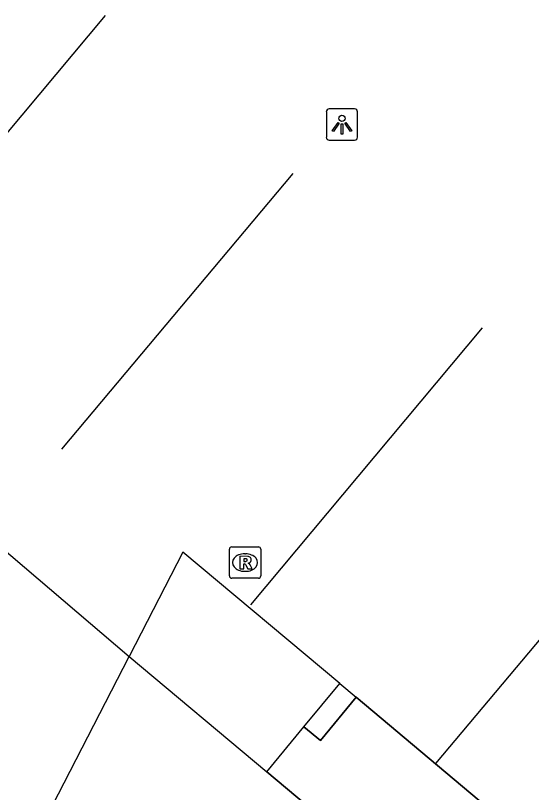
# Model space of a CAD drawing. Extents: x 161087 to 161922, y 382574 to 383873.
# Drawn here: x 161621.16 to 161637.64, y 383128.35 to 383153.16 of the extents above; entities that cross this region are included whole.
import ezdxf

# ---------------------------------------------------------------- set-up
doc = ezdxf.new("R2010")
doc.units = 0
for name, color, linetype in [('IMGEO_Lichtpunt', 7, 'Continuous'), ('IMGEO_Lijnafwatering', 7, 'Continuous'), ('IMGEO_Pand', 7, 'Continuous'), ('IMGEO_Pand_overbouw', 7, 'Continuous'), ('IMGEO_Rioolput', 7, 'Continuous'), ('IMGEO_Voetgangersgebied_open', 7, 'Continuous')]:
    doc.layers.add(name, color=color, linetype=linetype)

msp = doc.modelspace()

# ---------------------------------------------------------------- linework, layer by layer
at = {"layer": 'IMGEO_Lichtpunt'}
for p, q in [((161631.091, 383150.08), (161631.091, 383149.273)), ((161631.091, 383150.08), (161631.091, 383149.273)), ((161631.993, 383150.175), (161631.185, 383150.175)), ((161631.993, 383150.175), (161631.185, 383150.175)), ((161632.087, 383149.273), (161632.087, 383150.08)), ((161632.087, 383149.273), (161632.087, 383150.08)), ((161631.185, 383149.179), (161631.993, 383149.179)), ((161631.185, 383149.179), (161631.993, 383149.179))]:
    msp.add_line(p, q, dxfattribs=at)
for points in [[(161631.465, 383149.744), (161631.504, 383149.716), (161631.316, 383149.454), (161631.278, 383149.481), (161631.465, 383149.744)], [(161631.567, 383149.696), (161631.614, 383149.696), (161631.614, 383149.374), (161631.567, 383149.374), (161631.567, 383149.696)], [(161631.677, 383149.716), (161631.715, 383149.743), (161631.902, 383149.481), (161631.863, 383149.453), (161631.677, 383149.716)]]:
    msp.add_lwpolyline(points, dxfattribs=at)
msp.add_circle((161631.59, 383149.878), 0.0994, dxfattribs=at)
for centre, start, end in [((161631.185, 383150.08), 90, 180), ((161631.185, 383150.08), 90, 180), ((161631.993, 383150.08), 0, 90), ((161631.993, 383150.08), 0, 90), ((161631.185, 383149.273), 180, 270), ((161631.185, 383149.273), 180, 270), ((161631.993, 383149.273), 270, 0), ((161631.993, 383149.273), 270, 360)]:
    msp.add_arc(centre, 0.0946, start, end, dxfattribs=at)
at = {"layer": 'IMGEO_Lijnafwatering'}
for points in [[(161616.636, 383144.326), (161624.043, 383153.158)], [(161630.02, 383148.11), (161622.629, 383139.309)], [(161628.681, 383134.342), (161636.075, 383143.19)], [(161642.03, 383138.138), (161634.574, 383129.27)]]:
    msp.add_lwpolyline(points, dxfattribs=at)
at = {"layer": 'IMGEO_Pand'}
for points in [[(161621.222, 383125.735), (161624.796, 383132.689)], [(161624.796, 383132.689), (161629.187, 383129.006)], [(161630.375, 383130.442), (161631.517, 383131.822), (161632.043, 383131.386)], [(161630.375, 383130.442), (161630.902, 383130.006), (161632.043, 383131.386)], [(161713.365, 383058.502), (161669.31, 383095.372), (161668.531, 383094.456), (161666.445, 383096.125), (161667.248, 383097.082), (161629.187, 383129.006)]]:
    msp.add_lwpolyline(points, dxfattribs=at)
at = {"layer": 'IMGEO_Pand_overbouw'}
msp.add_lwpolyline([(161637.504, 383126.802), (161632.043, 383131.386), (161630.902, 383130.006), (161630.375, 383130.442), (161631.517, 383131.822), (161626.508, 383136.02), (161624.796, 383132.689), (161629.187, 383129.006), (161667.248, 383097.082)], dxfattribs=at)
at = {"layer": 'IMGEO_Rioolput'}
for p, q in [((161627.995, 383135.263), (161627.995, 383136.115)), ((161628.07, 383136.189), (161628.922, 383136.189)), ((161628.996, 383136.115), (161628.996, 383135.263)), ((161628.483, 383135.969), (161628.508, 383135.969)), ((161628.506, 383135.409), (161628.481, 383135.409)), ((161628.922, 383135.189), (161628.07, 383135.189))]:
    msp.add_line(p, q, dxfattribs=at)
for points in [[(161627.995, 383135.263), (161627.995, 383136.115)], [(161628.07, 383136.189), (161628.922, 383136.189)], [(161628.996, 383136.115), (161628.996, 383135.263)], [(161628.584, 383135.887), (161628.332, 383135.889), (161628.332, 383135.489)], [(161628.51, 383135.808), (161628.456, 383135.808), (161628.456, 383135.727)], [(161628.332, 383135.489), (161628.456, 383135.489), (161628.456, 383135.651), (161628.467, 383135.651)], [(161628.456, 383135.727), (161628.508, 383135.727)], [(161628.514, 383135.622), (161628.585, 383135.489), (161628.725, 383135.489), (161628.66, 383135.615)], [(161628.922, 383135.189), (161628.07, 383135.189)]]:
    msp.add_lwpolyline(points, dxfattribs=at)
for centre, radius, start, end in [((161628.072, 383136.113), 0.0765, 91.552, 178.448), ((161628.072, 383136.113), 0.0765, 91.552, 178.448), ((161628.92, 383136.113), 0.0765, 1.552, 88.448), ((161628.92, 383136.113), 0.0765, 1.552, 88.448), ((161628.516, 383135.712), 0.0964, 77.0061, 93.1865), ((161628.53, 383135.769), 0.0378, 276.6634, 79.6772), ((161628.583, 383135.777), 0.109, 350.3612, 89.416), ((161628.466, 383135.598), 0.0533, 26.0293, 88.6989), ((161628.492, 383135.916), 0.19, 274.7715, 282.9687), ((161628.581, 383135.777), 0.112, 277.5842, 350.9817), ((161628.565, 383135.562), 0.108, 29.5134, 73.7905), ((161628.072, 383135.265), 0.0765, 181.552, 268.448), ((161628.072, 383135.265), 0.0765, 181.552, 268.448), ((161628.92, 383135.265), 0.0765, 271.552, 358.448), ((161628.92, 383135.265), 0.0765, 271.552, 358.448)]:
    msp.add_arc(centre, radius, start, end, dxfattribs=at)
for centre, major_axis, ratio, start_param, end_param in [((161628.482, 383135.689), (-0.387, 0.002), 0.722429, 4.712389, 7.853982), ((161628.507, 383135.689), (-0.39, 0.002), 0.717154, 1.570796, 4.712389)]:
    msp.add_ellipse(centre, major_axis=major_axis, ratio=ratio, start_param=start_param, end_param=end_param, dxfattribs=at)
at = {"layer": 'IMGEO_Voetgangersgebied_open'}
for points in [[(161619.336, 383137.341), (161624.796, 383132.689)], [(161632.043, 383131.386), (161637.504, 383126.802)], [(161629.187, 383129.006), (161630.375, 383130.442)]]:
    msp.add_lwpolyline(points, dxfattribs=at)

doc.saveas('drawing.dxf')
